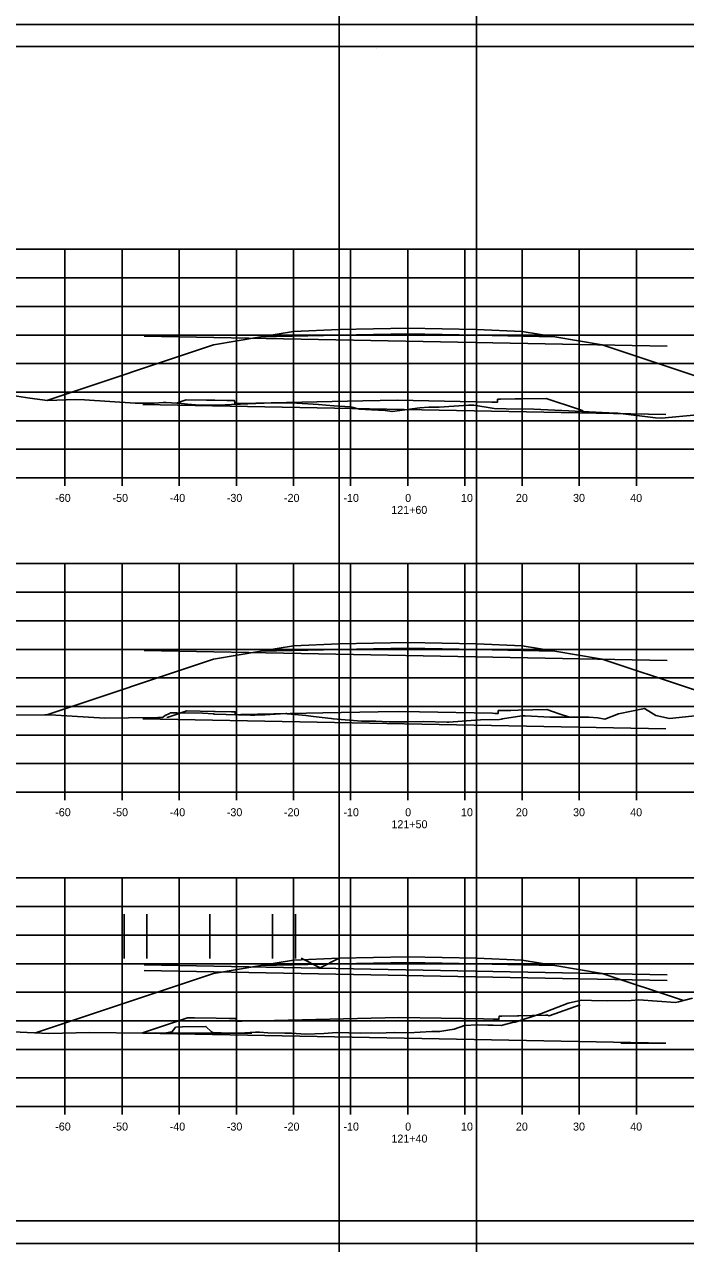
# Model space of a CAD drawing. Extents: x 1202951 to 1376887, y 378065 to 728038.
# Drawn here: x 1370049.6 to 1370165.3, y 380684.9 to 380898.2 of the extents above; entities that cross this region are included whole.
import ezdxf

# ---------------------------------------------------------------- set-up
doc = ezdxf.new("R2010")
doc.units = 0
for name, color, linetype in [('Default', 7, 'Continuous'), ('R_Alt Surface', 7, 'Continuous'), ('R_Axis', 7, 'Continuous'), ('R_Axis Annot', 7, 'Continuous'), ('R_Exist Surface', 7, 'Continuous'), ('R_Fin Surface', 7, 'Continuous'), ('R_Grid', 7, 'Continuous'), ('R_No Plot', 7, 'Continuous')]:
    doc.layers.add(name, color=color, linetype=linetype)

msp = doc.modelspace()

# ---------------------------------------------------------------- linework, layer by layer
at = {"layer": 'Default'}
for p, q in [((1370104.7, 380671.7), (1370104.7, 381102.27)), ((1370128.7, 380671.7), (1370128.7, 381102.27)), ((1370162.09, 380841.93), (1370070.58, 380843.67)), ((1370161.86, 380829.94), (1370070.35, 380831.68)), ((1370162.09, 380786.93), (1370070.58, 380788.67)), ((1370161.86, 380774.94), (1370070.35, 380776.68)), ((1370067.05, 380734.77), (1370067.05, 380742.54)), ((1370071.05, 380734.77), (1370071.05, 380742.54)), ((1370082.05, 380734.77), (1370082.05, 380742.54)), ((1370093.05, 380734.77), (1370093.05, 380742.54)), ((1370097.05, 380734.77), (1370097.05, 380742.54)), ((1370162.09, 380731.93), (1370070.58, 380733.67)), ((1370098.05, 380734.81), (1370101.38, 380733.15)), ((1370104.7, 380734.81), (1370101.38, 380733.15)), ((1370162.07, 380730.93), (1370070.56, 380732.67)), ((1370070.35, 380721.68), (1370089.4, 380721.68)), ((1370161.86, 380719.94), (1370070.35, 380721.68)), ((1370161.86, 380719.94), (1370153.95, 380719.94))]:
    msp.add_line(p, q, dxfattribs=at)
at = {"layer": 'R_Alt Surface'}
for points in [[(1370104.7, 380843.81), (1370090.98, 380843.53)], [(1370104.7, 380843.81), (1370116.7, 380844.05), (1370128.7, 380843.81)], [(1370128.7, 380843.81), (1370142.43, 380843.53)], [(1370104.7, 380788.81), (1370090.98, 380788.53)], [(1370104.7, 380788.81), (1370116.7, 380789.05), (1370128.7, 380788.81)], [(1370128.7, 380788.81), (1370142.43, 380788.53)], [(1370104.7, 380733.81), (1370090.98, 380733.54)], [(1370104.7, 380733.81), (1370116.7, 380734.05), (1370128.7, 380733.81)], [(1370128.7, 380733.81), (1370142.43, 380733.54)]]:
    msp.add_lwpolyline(points, dxfattribs=at)
at = {"layer": 'R_Axis'}
for p, q in [((1369966.7, 380818.86), (1370266.7, 380818.86)), ((1370056.7, 380817.46), (1370056.7, 380818.86)), ((1370066.7, 380817.46), (1370066.7, 380818.86)), ((1370076.7, 380817.46), (1370076.7, 380818.86)), ((1370086.7, 380817.46), (1370086.7, 380818.86)), ((1370096.7, 380817.46), (1370096.7, 380818.86)), ((1370106.7, 380817.46), (1370106.7, 380818.86)), ((1370116.7, 380817.46), (1370116.7, 380818.86)), ((1370126.7, 380817.46), (1370126.7, 380818.86)), ((1370136.7, 380817.46), (1370136.7, 380818.86)), ((1370146.7, 380817.46), (1370146.7, 380818.86)), ((1370156.7, 380817.46), (1370156.7, 380818.86)), ((1369966.7, 380763.86), (1370266.7, 380763.86)), ((1370056.7, 380762.46), (1370056.7, 380763.86)), ((1370066.7, 380762.46), (1370066.7, 380763.86)), ((1370076.7, 380762.46), (1370076.7, 380763.86)), ((1370086.7, 380762.46), (1370086.7, 380763.86)), ((1370096.7, 380762.46), (1370096.7, 380763.86)), ((1370106.7, 380762.46), (1370106.7, 380763.86)), ((1370116.7, 380762.46), (1370116.7, 380763.86)), ((1370126.7, 380762.46), (1370126.7, 380763.86)), ((1370136.7, 380762.46), (1370136.7, 380763.86)), ((1370146.7, 380762.46), (1370146.7, 380763.86)), ((1370156.7, 380762.46), (1370156.7, 380763.86)), ((1369966.7, 380708.86), (1370266.7, 380708.86)), ((1370056.7, 380707.46), (1370056.7, 380708.86)), ((1370066.7, 380707.46), (1370066.7, 380708.86)), ((1370076.7, 380707.46), (1370076.7, 380708.86)), ((1370086.7, 380707.46), (1370086.7, 380708.86)), ((1370096.7, 380707.46), (1370096.7, 380708.86)), ((1370106.7, 380707.46), (1370106.7, 380708.86)), ((1370116.7, 380707.46), (1370116.7, 380708.86)), ((1370126.7, 380707.46), (1370126.7, 380708.86)), ((1370136.7, 380707.46), (1370136.7, 380708.86)), ((1370146.7, 380707.46), (1370146.7, 380708.86)), ((1370156.7, 380707.46), (1370156.7, 380708.86))]:
    msp.add_line(p, q, dxfattribs=at)
at = {"layer": 'R_Exist Surface'}
for points in [[(1370053.52, 380832.43), (1370082.7, 380842.15), (1370090.98, 380843.53), (1370096.7, 380844.49), (1370104.7, 380844.81), (1370116.7, 380845.05), (1370128.7, 380844.81), (1370136.7, 380844.49), (1370142.43, 380843.53), (1370150.7, 380842.15), (1370180.96, 380832.07), (1370185.38, 380830.59)], [(1370046, 380833.52), (1370050.54, 380832.82), (1370053.66, 380832.41), (1370058.55, 380832.58), (1370060.15, 380832.5), (1370068.98, 380831.96), (1370071.27, 380831.92), (1370072.31, 380831.94), (1370073.92, 380832.04), (1370074.44, 380832.04), (1370076.29, 380831.95), (1370076.5, 380831.94), (1370078.16, 380831.78), (1370079.54, 380831.66), (1370082.43, 380831.59), (1370082.59, 380831.59), (1370082.65, 380831.59), (1370084.77, 380831.64), (1370086.97, 380831.74), (1370087.41, 380831.79), (1370088.72, 380831.83), (1370092.98, 380831.97), (1370096.21, 380832.01), (1370096.24, 380832.01), (1370096.26, 380832.01), (1370096.27, 380832.01), (1370096.33, 380832), (1370101.05, 380831.7), (1370103.74, 380831.47), (1370106.66, 380831.31), (1370108.22, 380830.87), (1370110.33, 380830.78), (1370112.74, 380830.68), (1370113.95, 380830.47), (1370118.83, 380831.1), (1370120.38, 380831.21), (1370122.21, 380831.23), (1370127.33, 380831.58), (1370128.24, 380831.57), (1370131.79, 380831.03), (1370133.92, 380830.92), (1370138.73, 380830.87), (1370143.65, 380830.63), (1370151.88, 380830.25), (1370153.47, 380830.17), (1370160.03, 380829.37), (1370161.1, 380829.32), (1370173.57, 380830.47)], [(1370053.51, 380777.42), (1370082.7, 380787.16), (1370090.98, 380788.53), (1370096.7, 380789.49), (1370104.7, 380789.81), (1370116.7, 380790.05), (1370128.7, 380789.81), (1370136.7, 380789.49), (1370142.43, 380788.53), (1370150.7, 380787.16), (1370165.83, 380782.11), (1370177.24, 380778.31)], [(1370036.45, 380777.24), (1370053.17, 380777.41), (1370053.67, 380777.43), (1370055.1, 380777.35), (1370063.7, 380776.8), (1370067.85, 380776.88), (1370072.94, 380776.93), (1370073.76, 380776.96), (1370074.22, 380777.29), (1370074.99, 380777.62), (1370075.13, 380777.77), (1370076.31, 380777.73), (1370080.79, 380777.72), (1370082.71, 380777.59), (1370082.82, 380777.54), (1370089.19, 380777.35), (1370089.79, 380777.32), (1370089.9, 380777.32), (1370089.95, 380777.33), (1370091.67, 380777.42), (1370095.38, 380777.62), (1370095.46, 380777.62), (1370095.66, 380777.6), (1370098.86, 380777.29), (1370100.2, 380777.11), (1370103.22, 380776.77), (1370103.36, 380776.74), (1370103.66, 380776.69), (1370108.59, 380776.3), (1370111.1, 380776.28), (1370113.37, 380776.2), (1370116.53, 380776.2), (1370119.45, 380776.25), (1370123.58, 380776.13), (1370123.88, 380776.12), (1370128.53, 380776.46), (1370129.43, 380776.52), (1370132.75, 380776.59), (1370133.07, 380776.67), (1370133.27, 380776.7), (1370136.67, 380777.24), (1370136.92, 380777.22), (1370137.21, 380777.24), (1370141.64, 380776.97), (1370144.51, 380776.99), (1370146.75, 380776.98), (1370148.37, 380776.97), (1370149.98, 380776.85), (1370151.17, 380776.67), (1370153.54, 380777.6), (1370158.11, 380778.5), (1370160.09, 380777.28), (1370162.47, 380776.78), (1370176.94, 380778.28)], [(1370051.55, 380721.77), (1370082.7, 380732.16), (1370090.98, 380733.54), (1370096.7, 380734.49), (1370104.7, 380734.81), (1370116.7, 380735.05), (1370128.7, 380734.81), (1370136.7, 380734.49), (1370142.43, 380733.54), (1370150.7, 380732.16), (1370164.93, 380727.42)], [(1370039.99, 380722.29), (1370053.91, 380721.67), (1370061.05, 380721.83), (1370070.35, 380721.68), (1370072.55, 380721.75), (1370073.5, 380721.71), (1370074.08, 380721.73), (1370075.44, 380721.94), (1370075.78, 380722.32), (1370076.08, 380722.74), (1370077.3, 380722.79), (1370081.37, 380722.89), (1370082.36, 380721.93), (1370082.7, 380721.77), (1370084.06, 380721.76), (1370085.94, 380721.68), (1370087.28, 380721.7), (1370090.03, 380721.85), (1370090.74, 380721.89), (1370092.2, 380721.77), (1370095.19, 380721.73), (1370096.33, 380721.72), (1370098.78, 380721.53), (1370102.03, 380721.66), (1370104.29, 380721.79), (1370108.47, 380721.68), (1370110.31, 380721.77), (1370111.49, 380721.73), (1370114.3, 380721.83), (1370116.81, 380721.75), (1370120.91, 380721.97), (1370121.26, 380721.97), (1370122.26, 380721.99), (1370124.82, 380722.42), (1370126.6, 380723.06), (1370128.89, 380723.14), (1370130.7, 380723.1), (1370131.64, 380723.13), (1370133.04, 380723.06), (1370135.25, 380723.61), (1370135.51, 380723.63), (1370140.07, 380725.15), (1370144.77, 380726.97), (1370147.12, 380727.5), (1370148.84, 380727.41), (1370151.67, 380727.36), (1370155.79, 380727.43), (1370157.14, 380727.53), (1370163.52, 380727.08), (1370164.04, 380727.17), (1370166.53, 380727.85)]]:
    msp.add_lwpolyline(points, dxfattribs=at)
at = {"layer": 'R_Fin Surface'}
for points in [[(1370076.2, 380831.96), (1370077.55, 380832.42), (1370077.91, 380832.54), (1370081.45, 380832.47), (1370082.91, 380832.44), (1370085.06, 380832.4), (1370085.91, 380832.38), (1370086.05, 380832.38), (1370086.4, 380832.38), (1370086.41, 380832.02), (1370086.41, 380831.88), (1370087.13, 380831.89), (1370087.41, 380831.9), (1370108.83, 380832.34), (1370114.91, 380832.46), (1370128.61, 380832.19), (1370131.41, 380832.14), (1370131.58, 380832.14), (1370132.41, 380832.12), (1370132.42, 380832.54), (1370132.42, 380832.62), (1370132.5, 380832.62), (1370132.91, 380832.62), (1370135.46, 380832.67), (1370135.91, 380832.68), (1370136.66, 380832.7), (1370140.91, 380832.78), (1370146.59, 380830.89), (1370147.41, 380830.62)], [(1370074.51, 380776.91), (1370074.78, 380777), (1370078.02, 380778.08), (1370082.75, 380777.98), (1370083.02, 380777.98), (1370085.88, 380777.92), (1370086.02, 380777.92), (1370086.48, 380777.92), (1370086.51, 380777.92), (1370086.51, 380777.9), (1370086.52, 380777.42), (1370087.48, 380777.44), (1370087.52, 380777.44), (1370101.84, 380777.73), (1370111.5, 380777.92), (1370115.02, 380778), (1370118.76, 380777.92), (1370131.52, 380777.67), (1370131.92, 380777.66), (1370132.52, 380777.65), (1370132.53, 380777.94), (1370132.53, 380778.15), (1370132.73, 380778.15), (1370133.02, 380778.15), (1370134.7, 380778.18), (1370136.02, 380778.21), (1370138.55, 380778.26), (1370141.02, 380778.31), (1370143.19, 380777.59), (1370144.99, 380776.99)], [(1370070.3, 380721.75), (1370076.92, 380723.98), (1370078.15, 380724.39), (1370079.38, 380724.37), (1370083.15, 380724.31), (1370085.46, 380724.27), (1370086.15, 380724.26), (1370086.53, 380724.26), (1370086.64, 380724.26), (1370086.64, 380724.15), (1370086.65, 380723.76), (1370087.42, 380723.78), (1370087.65, 380723.79), (1370093.39, 380723.92), (1370115.15, 380724.43), (1370129.97, 380724.19), (1370131.65, 380724.16), (1370131.75, 380724.16), (1370132.65, 380724.15), (1370132.65, 380724.2), (1370132.66, 380724.65), (1370133.11, 380724.65), (1370133.15, 380724.65), (1370135.9, 380724.71), (1370136.15, 380724.72), (1370140.8, 380724.83), (1370141.15, 380724.84), (1370141.41, 380724.75), (1370146.86, 380726.63)]]:
    msp.add_lwpolyline(points, dxfattribs=at)
at = {"layer": 'R_Grid'}
for p, q in [((1369966.7, 380858.86), (1370266.7, 380858.86)), ((1370056.7, 380818.86), (1370056.7, 380858.86)), ((1370066.7, 380818.86), (1370066.7, 380858.86)), ((1370076.7, 380818.86), (1370076.7, 380858.86)), ((1370086.7, 380818.86), (1370086.7, 380858.86)), ((1370096.7, 380818.86), (1370096.7, 380858.86)), ((1370106.7, 380818.86), (1370106.7, 380858.86)), ((1370116.7, 380818.86), (1370116.7, 380858.86)), ((1370126.7, 380818.86), (1370126.7, 380858.86)), ((1370136.7, 380818.86), (1370136.7, 380858.86)), ((1370146.7, 380818.86), (1370146.7, 380858.86)), ((1370156.7, 380818.86), (1370156.7, 380858.86)), ((1369966.7, 380853.86), (1370266.7, 380853.86)), ((1369966.7, 380848.86), (1370266.7, 380848.86)), ((1369966.7, 380843.86), (1370266.7, 380843.86)), ((1369966.7, 380838.86), (1370266.7, 380838.86)), ((1369966.7, 380833.86), (1370266.7, 380833.86)), ((1369966.7, 380828.86), (1370266.7, 380828.86)), ((1369966.7, 380823.86), (1370266.7, 380823.86)), ((1369966.7, 380818.86), (1370266.7, 380818.86)), ((1369966.7, 380803.86), (1370266.7, 380803.86)), ((1370056.7, 380763.86), (1370056.7, 380803.86)), ((1370066.7, 380763.86), (1370066.7, 380803.86)), ((1370076.7, 380763.86), (1370076.7, 380803.86)), ((1370086.7, 380763.86), (1370086.7, 380803.86)), ((1370096.7, 380763.86), (1370096.7, 380803.86)), ((1370106.7, 380763.86), (1370106.7, 380803.86)), ((1370116.7, 380763.86), (1370116.7, 380803.86)), ((1370126.7, 380763.86), (1370126.7, 380803.86)), ((1370136.7, 380763.86), (1370136.7, 380803.86)), ((1370146.7, 380763.86), (1370146.7, 380803.86)), ((1370156.7, 380763.86), (1370156.7, 380803.86)), ((1369966.7, 380798.86), (1370266.7, 380798.86)), ((1369966.7, 380793.86), (1370266.7, 380793.86)), ((1369966.7, 380788.86), (1370266.7, 380788.86)), ((1369966.7, 380783.86), (1370266.7, 380783.86)), ((1369966.7, 380778.86), (1370266.7, 380778.86)), ((1369966.7, 380773.86), (1370266.7, 380773.86)), ((1369966.7, 380768.86), (1370266.7, 380768.86)), ((1369966.7, 380763.86), (1370266.7, 380763.86)), ((1369966.7, 380748.86), (1370266.7, 380748.86)), ((1370056.7, 380708.86), (1370056.7, 380748.86)), ((1370066.7, 380708.86), (1370066.7, 380748.86)), ((1370076.7, 380708.86), (1370076.7, 380748.86)), ((1370086.7, 380708.86), (1370086.7, 380748.86)), ((1370096.7, 380708.86), (1370096.7, 380748.86)), ((1370106.7, 380708.86), (1370106.7, 380748.86)), ((1370116.7, 380708.86), (1370116.7, 380748.86)), ((1370126.7, 380708.86), (1370126.7, 380748.86)), ((1370136.7, 380708.86), (1370136.7, 380748.86)), ((1370146.7, 380708.86), (1370146.7, 380748.86)), ((1370156.7, 380708.86), (1370156.7, 380748.86)), ((1369966.7, 380743.86), (1370266.7, 380743.86)), ((1369966.7, 380738.86), (1370266.7, 380738.86)), ((1369966.7, 380733.86), (1370266.7, 380733.86)), ((1369966.7, 380728.86), (1370266.7, 380728.86)), ((1369966.7, 380723.86), (1370266.7, 380723.86)), ((1369966.7, 380718.86), (1370266.7, 380718.86)), ((1369966.7, 380713.86), (1370266.7, 380713.86)), ((1369966.7, 380708.86), (1370266.7, 380708.86))]:
    msp.add_line(p, q, dxfattribs=at)
at = {"layer": 'R_No Plot'}
for p, q in [((1369946.3, 380898.22), (1370279.63, 380898.22)), ((1369958.7, 380894.32), (1370274.88, 380894.32)), ((1370111.22, 380894.06), (1370111.22, 380894.06)), ((1370111.22, 380894.06), (1370111.22, 380894.06)), ((1370274.88, 380688.86), (1369958.7, 380688.86)), ((1369946.3, 380684.88), (1370279.63, 380684.88))]:
    msp.add_line(p, q, dxfattribs=at)
for points in [[(1369946.29, 380898.22), (1370279.63, 380898.22), (1370279.63, 380684.88), (1369946.29, 380684.88)], [(1370192.62, 380894.32), (1370212.24, 380894.32), (1370212.24, 380884.44), (1370228.35, 380884.44), (1370251.55, 380884.44), (1370251.55, 380860.11), (1370274.88, 380860.11), (1370274.88, 380688.86), (1369958.7, 380688.86), (1369958.7, 380894.32)]]:
    msp.add_lwpolyline(points, close=True, dxfattribs=at)

# ---------------------------------------------------------------- texts
at = {"layer": 'R_Axis Annot'}
for s, p in [('-60', (1370055.01, 380814.66)), ('-50', (1370065.04, 380814.66)), ('-40', (1370075.04, 380814.66)), ('-30', (1370085.04, 380814.66)), ('-20', (1370095.04, 380814.66)), ('-10', (1370105.44, 380814.66)), ('0', (1370116.24, 380814.66)), ('10', (1370126.01, 380814.66)), ('20', (1370135.62, 380814.66)), ('30', (1370145.62, 380814.66)), ('40', (1370155.62, 380814.66)), ('121+60', (1370113.81, 380812.56)), ('-60', (1370055.01, 380759.66)), ('-50', (1370065.04, 380759.66)), ('-40', (1370075.04, 380759.66)), ('-30', (1370085.04, 380759.66)), ('-20', (1370095.04, 380759.66)), ('-10', (1370105.44, 380759.66)), ('0', (1370116.24, 380759.66)), ('10', (1370126.01, 380759.66)), ('20', (1370135.62, 380759.66)), ('30', (1370145.62, 380759.66)), ('40', (1370155.62, 380759.66)), ('121+50', (1370113.84, 380757.56)), ('-60', (1370055.01, 380704.66)), ('-50', (1370065.04, 380704.66)), ('-40', (1370075.04, 380704.66)), ('-30', (1370085.04, 380704.66)), ('-20', (1370095.04, 380704.66)), ('-10', (1370105.44, 380704.66)), ('0', (1370116.24, 380704.66)), ('10', (1370126.01, 380704.66)), ('20', (1370135.62, 380704.66)), ('30', (1370145.62, 380704.66)), ('40', (1370155.62, 380704.66)), ('121+40', (1370113.84, 380702.56))]:
    msp.add_text(s, height=1.4, dxfattribs=at).set_placement(p)

doc.saveas('drawing.dxf')
